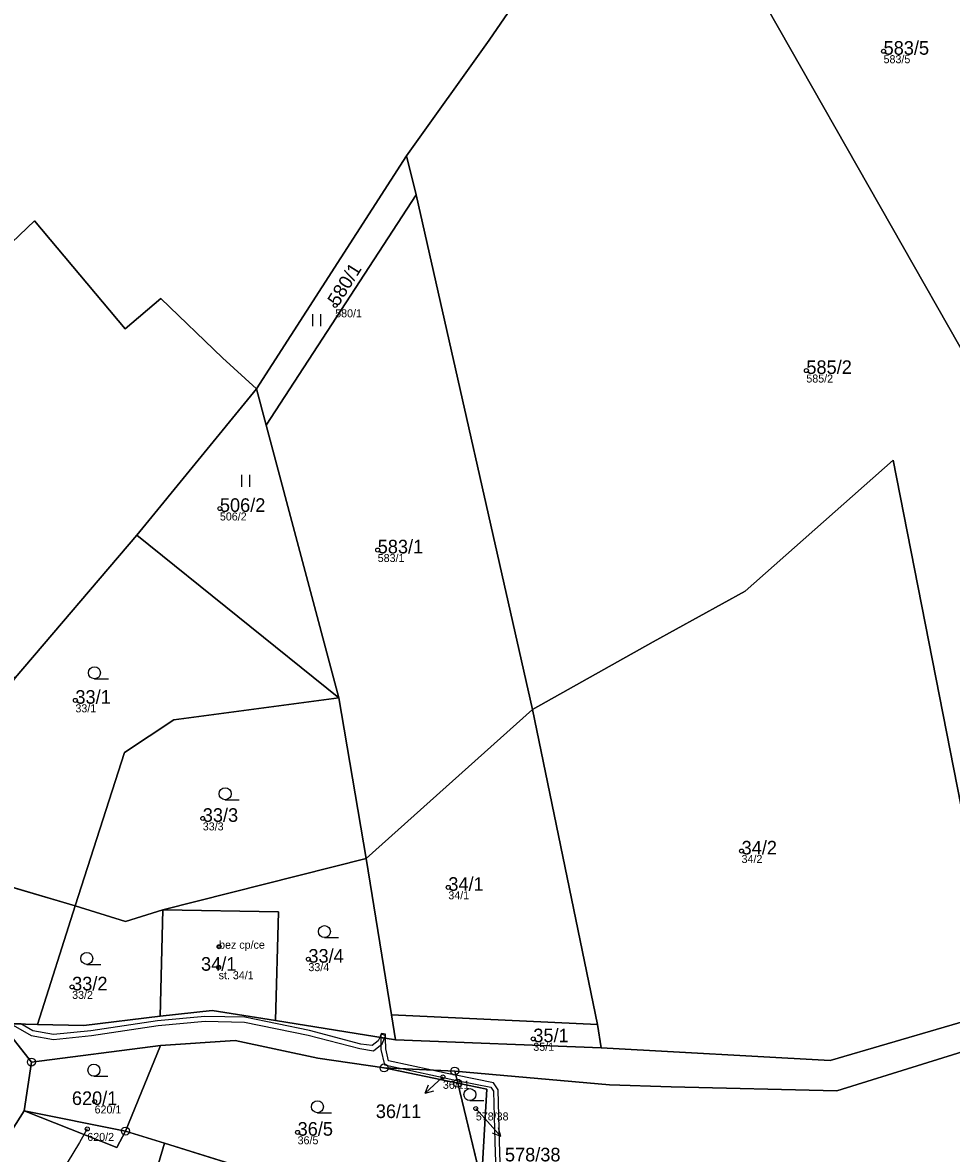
# Model space of a CAD drawing. Extents: x -680203 to -673936, y -1102717 to -1093650.
# Drawn here: x -677912.3 to -677796.1, y -1095026.5 to -1094885.2 of the extents above; entities that cross this region are included whole.
import ezdxf

# ---------------------------------------------------------------- set-up
doc = ezdxf.new("R2010")
doc.units = 0
for name, color, linetype in [('Definiční body', 7, 'Continuous'), ('Horni', 7, 'Continuous'), ('SOxx01xx_ŽSp_násyp_plocha', 7, 'Continuous'), ('SOxx02xx_Koleje_param další_Popis10', 7, 'Continuous'), ('SOxx02xx_Staničení_Popis10', 7, 'Continuous'), ('SOxxxxxx_Koleje_hlavní_body_Popis10', 7, 'Continuous'), ('SOxxxxxx_Koleje_LN_parametry_Popis10', 7, 'Continuous'), ('SOxxxxxx_Koleje_param další_Popis10', 7, 'Continuous'), ('SOxxxxxx_Osa_bod_P', 7, 'Continuous'), ('x_prac', 7, 'Continuous')]:
    doc.layers.add(name, color=color, linetype=linetype)

msp = doc.modelspace()

# ---------------------------------------------------------------- linework, layer by layer
at = {"layer": 'Definiční body'}
for centre in [(-677804.61, -1094888.76), (-677873.2, -1094920.52), (-677814.27, -1094928.67), (-677887.62, -1094945.91), (-677867.88, -1094951.1), (-677905.69, -1094969.89), (-677889.76, -1094984.65), (-677822.37, -1094988.72), (-677859.05, -1094993.26), (-677887.72, -1095000.68), (-677876.55, -1095002.24), (-677887.78, -1095003.25), (-677906.1, -1095005.71), (-677848.42, -1095012.2), (-677859.73, -1095016.95), (-677903.29, -1095020.03), (-677855.61, -1095020.9), (-677904.2, -1095023.46), (-677877.9, -1095023.88)]:
    msp.add_circle(centre, 0.25, dxfattribs=at)
at = {"layer": 'Horni'}
msp.add_lwpolyline([(-677894.74, -1094996.07), (-677895.07, -1095009.34), (-677888.57, -1095008.65), (-677880.67, -1095009.91), (-677880.27, -1094996.3)], close=True, dxfattribs=at)
at = {"layer": 'SOxx01xx_ŽSp_násyp_plocha'}
for points in [[(-677778.9, -1094919.08), (-677768.3, -1094910.6), (-677819.08, -1094848.99), (-677830.46, -1094863.47), (-677792.34, -1094930.47)], [(-677830.46, -1094863.47), (-677836.63, -1094869.55), (-677841.36, -1094875.64), (-677843.22, -1094871.74), (-677853.92, -1094887.36), (-677864.29, -1094901.84), (-677863.09, -1094906.7), (-677848.53, -1094971.01), (-677833.43, -1094962.57), (-677821.93, -1094956.23), (-677803.41, -1094939.85), (-677790.5, -1095005.64), (-677789.89, -1095008.63), (-677773.29, -1095003.69), (-677758.55, -1094992.62), (-677759.61, -1094989.5), (-677778.9, -1094919.08), (-677792.34, -1094930.47)], [(-677881.83, -1094935.49), (-677863.09, -1094906.7), (-677864.29, -1094901.84), (-677883.03, -1094930.94)], [(-677920.4, -1094919.07), (-677932.72, -1094907.08), (-677951.59, -1094922.08), (-677950, -1094924.88), (-677937.01, -1094948.08), (-677913.23, -1094967.05), (-677898, -1094949.24), (-677883.03, -1094930.94), (-677887.28, -1094927.06), (-677895.02, -1094919.67), (-677899.48, -1094923.45), (-677910.79, -1094909.94)], [(-677848.53, -1094971.01), (-677863.09, -1094906.7), (-677881.83, -1094935.49), (-677872.73, -1094969.55), (-677869.32, -1094989.66)], [(-677881.83, -1094935.49), (-677883.03, -1094930.94), (-677898, -1094949.24), (-677872.73, -1094969.55)], [(-677790.5, -1095005.64), (-677803.41, -1094939.85), (-677821.93, -1094956.23), (-677833.43, -1094962.57), (-677848.53, -1094971.01), (-677840.37, -1095010.38), (-677839.94, -1095013.3), (-677811.3, -1095014.9), (-677789.89, -1095008.63)], [(-677898, -1094949.24), (-677913.23, -1094967.05), (-677922.88, -1094980.2), (-677918.03, -1094982.42), (-677915.23, -1094983.59), (-677917.69, -1094992.06), (-677905.71, -1094995.56), (-677899.55, -1094976.4), (-677893.38, -1094972.34), (-677872.73, -1094969.55)], [(-677872.73, -1094969.55), (-677893.38, -1094972.34), (-677899.55, -1094976.4), (-677905.71, -1094995.56), (-677899.42, -1094997.53), (-677894.74, -1094996.07), (-677869.32, -1094989.66)], [(-677866.16, -1095009.21), (-677840.37, -1095010.38), (-677848.53, -1094971.01), (-677869.32, -1094989.66)], [(-677869.32, -1094989.66), (-677894.74, -1094996.07), (-677880.27, -1094996.3), (-677880.67, -1095009.91), (-677865.66, -1095012.33), (-677866.16, -1095009.21)], [(-677917.69, -1094992.06), (-677919.96, -1094999.9), (-677921.95, -1095010.17), (-677914.97, -1095010.28), (-677910.45, -1095010.38), (-677905.71, -1094995.56)], [(-677910.45, -1095010.38), (-677904.64, -1095010.54), (-677895.07, -1095009.34), (-677894.74, -1094996.07), (-677899.42, -1094997.53), (-677905.71, -1094995.56)], [(-677880.27, -1094996.3), (-677894.74, -1094996.07), (-677895.07, -1095009.34), (-677888.57, -1095008.65), (-677880.67, -1095009.91)], [(-677924.36, -1095058.62), (-677915.91, -1095029.69), (-677915.32, -1095029.92), (-677913.61, -1095023.56), (-677912.09, -1095021.18), (-677911.2, -1095015.09), (-677914.97, -1095010.28), (-677921.95, -1095010.17), (-677925.83, -1095010.12), (-677933.99, -1095010.02), (-677935.59, -1095014.62), (-677936.37, -1095015.92), (-677937.1, -1095015.77), (-677939.2, -1095020.65), (-677940.16, -1095028.83), (-677942.48, -1095040.46), (-677937.61, -1095040.54), (-677937.29, -1095047.37), (-677934.19, -1095047.55), (-677934.98, -1095058.32), (-677932.68, -1095058.59), (-677932.06, -1095056.45), (-677929.66, -1095057.12)], [(-677865.66, -1095012.33), (-677839.94, -1095013.3), (-677840.37, -1095010.38), (-677866.16, -1095009.21)], [(-677899.43, -1095023.72), (-677895.04, -1095013.03), (-677911.2, -1095015.09), (-677912.09, -1095021.18)], [(-677867.09, -1095015.83), (-677875.37, -1095014.61), (-677885.7, -1095012.4), (-677895.04, -1095013.03), (-677899.43, -1095023.72), (-677894.54, -1095025.24), (-677868.97, -1095033.18), (-677867.45, -1095032.35), (-677854.88, -1095030.03), (-677857.88, -1095017.74)], [(-677867.09, -1095015.83), (-677857.88, -1095017.74), (-677858.25, -1095016.23)], [(-677857.88, -1095017.74), (-677854.88, -1095030.03), (-677854.24, -1095018.5)], [(-677912.09, -1095021.18), (-677913.61, -1095023.56), (-677915.32, -1095029.92), (-677915.91, -1095029.69), (-677924.36, -1095058.62), (-677912.1, -1095055.64), (-677908.04, -1095047.63), (-677904.15, -1095035.92), (-677898.26, -1095037.67), (-677895.84, -1095029.6), (-677894.54, -1095025.24), (-677899.43, -1095023.72), (-677900.5, -1095025.79)], [(-677912.09, -1095021.18), (-677900.5, -1095025.79), (-677899.43, -1095023.72)], [(-677868.97, -1095033.18), (-677894.54, -1095025.24), (-677895.84, -1095029.6), (-677893.58, -1095030.28), (-677896.04, -1095038.39), (-677898.26, -1095037.67), (-677902.36, -1095051.46)]]:
    msp.add_lwpolyline(points, close=True, dxfattribs=at)
for points in [[(-678017.33, -1094852.4), (-678008.6, -1094890.78), (-677977.51, -1094940.15), (-677950, -1094924.88), (-677951.59, -1094922.08), (-677932.72, -1094907.08), (-677920.4, -1094919.07), (-677910.79, -1094909.94), (-677899.48, -1094923.45), (-677895.02, -1094919.67), (-677887.28, -1094927.06), (-677883.03, -1094930.94), (-677864.29, -1094901.84), (-677853.92, -1094887.36), (-677843.22, -1094871.74)], [(-677910.45, -1095010.38), (-677914.97, -1095010.28), (-677911.2, -1095015.09), (-677895.04, -1095013.03), (-677885.7, -1095012.4), (-677875.37, -1095014.61), (-677867.09, -1095015.83), (-677858.25, -1095016.23), (-677838.9, -1095017.92), (-677831.17, -1095018.18), (-677810.45, -1095018.67), (-677789.02, -1095012.01), (-677772.29, -1095006.61), (-677769.81, -1095005.62), (-677749.57, -1094991.06), (-677736.38, -1094980.23), (-677719.86, -1094965.55), (-677714.88, -1094955.02), (-677711.39, -1094947.37), (-677713.18, -1094940.63), (-677718.23, -1094924.45), (-677725.66, -1094911.46), (-677738.48, -1094889.05), (-677749.49, -1094877.57)], [(-677758.55, -1094992.62), (-677773.29, -1095003.69), (-677789.89, -1095008.63), (-677811.3, -1095014.9), (-677839.94, -1095013.3), (-677865.66, -1095012.33), (-677880.67, -1095009.91), (-677888.57, -1095008.65), (-677895.07, -1095009.34), (-677904.64, -1095010.54), (-677910.45, -1095010.38)], [(-677789.02, -1095012.01), (-677810.45, -1095018.67), (-677831.17, -1095018.18), (-677838.9, -1095017.92), (-677858.25, -1095016.23), (-677857.88, -1095017.74), (-677854.24, -1095018.5), (-677854.88, -1095030.03), (-677858.14, -1095032.29), (-677861.51, -1095033.65), (-677865.01, -1095034.76), (-677878.58, -1095040.28), (-677887.52, -1095043.79), (-677903.77, -1095054.03), (-677911.76, -1095068.65), (-677909.71, -1095069.07), (-677879.48, -1095041.48), (-677869.9, -1095062.53), (-677860.46, -1095057.28), (-677845.29, -1095053.06), (-677814.96, -1095044.35), (-677810.79, -1095044.52), (-677782.75, -1095044.09)]]:
    msp.add_lwpolyline(points, dxfattribs=at)
at = {"layer": 'SOxx02xx_Koleje_param další_Popis10'}
for centre, radius in [((-677911.2, -1095015.09), 0.5), ((-677911.2, -1095015.09), 0.0303), ((-677867.09, -1095015.83), 0.5), ((-677867.09, -1095015.83), 0.0303), ((-677858.25, -1095016.23), 0.5), ((-677858.25, -1095016.23), 0.0303), ((-677857.88, -1095017.74), 0.5), ((-677857.88, -1095017.74), 0.0303), ((-677899.43, -1095023.72), 0.5), ((-677899.43, -1095023.72), 0.0303)]:
    msp.add_circle(centre, radius, dxfattribs=at)
at = {"layer": 'SOxx02xx_Staničení_Popis10'}
for p, q in [((-677859.73, -1095016.95), (-677861.93, -1095019)), ((-677861.93, -1095019), (-677861.53, -1095017.95)), ((-677861.93, -1095019), (-677860.85, -1095018.68)), ((-677855.61, -1095020.9), (-677854.48, -1095022.15)), ((-677854.48, -1095022.15), (-677852.47, -1095024.38)), ((-677852.47, -1095024.38), (-677852.77, -1095023.3)), ((-677904.2, -1095023.46), (-677905.19, -1095025.13)), ((-677852.47, -1095024.38), (-677853.51, -1095023.97)), ((-677905.19, -1095025.13), (-677906.74, -1095027.7))]:
    msp.add_line(p, q, dxfattribs=at)
at = {"layer": 'SOxxxxxx_Koleje_hlavní_body_Popis10'}
for p, q in [((-677876.01, -1094923.12), (-677876.01, -1094921.62)), ((-677875.01, -1094923.12), (-677875.01, -1094921.62)), ((-677884.87, -1094943.21), (-677884.87, -1094941.71)), ((-677883.87, -1094943.21), (-677883.87, -1094941.71)), ((-677903.31, -1094967.19), (-677901.56, -1094967.19)), ((-677886.96, -1094982.3), (-677885.21, -1094982.3)), ((-677874.54, -1094999.54), (-677872.79, -1094999.54)), ((-677904.27, -1095002.89), (-677902.52, -1095002.89)), ((-677903.38, -1095016.86), (-677901.63, -1095016.86)), ((-677856.35, -1095019.91), (-677854.6, -1095019.91)), ((-677875.42, -1095021.42), (-677873.67, -1095021.42))]:
    msp.add_line(p, q, dxfattribs=at)
for centre in [(-677903.31, -1094966.44), (-677886.96, -1094981.55), (-677874.54, -1094998.79), (-677904.27, -1095002.14), (-677903.38, -1095016.11), (-677856.35, -1095019.16), (-677875.42, -1095020.67)]:
    msp.add_circle(centre, 0.75, dxfattribs=at)
at = {"layer": 'SOxxxxxx_Koleje_LN_parametry_Popis10'}
for points in [[(-677895.33, -1095010.54), (-677889.47, -1095009.98), (-677884.56, -1095010.09), (-677876.56, -1095011.74), (-677870.11, -1095013.42), (-677868.41, -1095013.68), (-677867.34, -1095012.83), (-677867.02, -1095012.11), (-677867.63, -1095012.01), (-677867.82, -1095012.45), (-677868.57, -1095013.04), (-677869.99, -1095012.84), (-677876.42, -1095011.16), (-677884.5, -1095009.49), (-677889.49, -1095009.38), (-677895.41, -1095009.94), (-677903.75, -1095011.19), (-677908.42, -1095011.67), (-677911.02, -1095011.18), (-677912.5, -1095010.33), (-677913.76, -1095010.31), (-677911.22, -1095011.76), (-677908.44, -1095012.27), (-677903.67, -1095011.79)], [(-677867.44, -1095011.58), (-677867.63, -1095012.01), (-677867.02, -1095012.11), (-677866.9, -1095011.82)], [(-677867.47, -1095011.7), (-677867.47, -1095012.04), (-677866.89, -1095012.13), (-677866.9, -1095011.62), (-677867.35, -1095011.54)]]:
    msp.add_lwpolyline(points, close=True, dxfattribs=at)
msp.add_lwpolyline([(-677852.47, -1095030.27), (-677852.65, -1095025.03), (-677852.81, -1095018.57), (-677853.38, -1095017.7), (-677858.13, -1095016.73), (-677859.18, -1095016.52), (-677861.1, -1095016.1), (-677866.53, -1095014.93), (-677866.88, -1095013.46), (-677866.89, -1095012.13), (-677867.47, -1095012.04), (-677867.48, -1095013.52), (-677867.03, -1095015.43), (-677864.69, -1095015.94), (-677859.3, -1095017.1), (-677857.97, -1095017.38), (-677853.74, -1095018.24), (-677853.41, -1095018.75), (-677853.25, -1095025.05), (-677853.07, -1095030.11)], dxfattribs=at)
at = {"layer": 'SOxxxxxx_Koleje_param další_Popis10'}
msp.add_circle((-677887.73, -1095000.68), 0.175, dxfattribs=at)
at = {"layer": 'x_prac'}
for p, q in [((-677883.03, -1094930.94), (-677864.29, -1094901.84)), ((-677863.09, -1094906.7), (-677864.29, -1094901.84)), ((-677881.83, -1094935.49), (-677863.09, -1094906.7)), ((-677848.53, -1094971.01), (-677863.09, -1094906.7)), ((-677898, -1094949.24), (-677883.03, -1094930.94)), ((-677883.03, -1094930.94), (-677881.83, -1094935.49)), ((-677872.73, -1094969.55), (-677881.83, -1094935.49)), ((-677913.23, -1094967.05), (-677898, -1094949.24)), ((-677872.73, -1094969.55), (-677898, -1094949.24)), ((-677869.32, -1094989.66), (-677872.73, -1094969.55)), ((-677848.53, -1094971.01), (-677869.32, -1094989.66)), ((-677840.37, -1095010.38), (-677848.53, -1094971.01)), ((-677894.74, -1094996.07), (-677869.32, -1094989.66)), ((-677866.16, -1095009.21), (-677869.32, -1094989.66)), ((-677905.71, -1094995.56), (-677917.69, -1094992.06)), ((-677910.45, -1095010.38), (-677905.71, -1094995.56)), ((-677894.74, -1094996.07), (-677895.07, -1095009.34)), ((-677910.45, -1095010.38), (-677914.97, -1095010.28)), ((-677911.2, -1095015.09), (-677914.97, -1095010.28)), ((-677865.66, -1095012.33), (-677880.67, -1095009.91)), ((-677865.66, -1095012.33), (-677866.16, -1095009.21)), ((-677866.16, -1095009.21), (-677840.37, -1095010.38)), ((-677840.37, -1095010.38), (-677839.94, -1095013.3)), ((-677911.2, -1095015.09), (-677895.04, -1095013.03)), ((-677895.04, -1095013.03), (-677899.43, -1095023.72)), ((-677839.94, -1095013.3), (-677865.66, -1095012.33)), ((-677912.09, -1095021.18), (-677911.2, -1095015.09)), ((-677867.09, -1095015.83), (-677858.25, -1095016.23)), ((-677857.88, -1095017.74), (-677867.09, -1095015.83)), ((-677858.25, -1095016.23), (-677857.88, -1095017.74)), ((-677854.88, -1095030.03), (-677857.88, -1095017.74)), ((-677912.09, -1095021.18), (-677899.43, -1095023.72)), ((-677894.54, -1095025.24), (-677899.43, -1095023.72)), ((-677895.84, -1095029.6), (-677894.54, -1095025.24)), ((-677894.54, -1095025.24), (-677868.97, -1095033.18))]:
    msp.add_line(p, q, dxfattribs=at)
for points in [[(-677830.46, -1094863.47), (-677792.34, -1094930.47), (-677778.9, -1094919.08)], [(-677864.29, -1094901.84), (-677853.92, -1094887.36), (-677843.22, -1094871.74)], [(-677883.03, -1094930.94), (-677887.28, -1094927.06), (-677895.02, -1094919.67), (-677899.48, -1094923.45), (-677910.79, -1094909.94), (-677920.4, -1094919.07), (-677932.72, -1094907.08), (-677951.59, -1094922.08), (-677950, -1094924.88)], [(-677789.89, -1095008.63), (-677790.5, -1095005.64), (-677803.41, -1094939.85), (-677821.93, -1094956.23), (-677833.43, -1094962.57), (-677848.53, -1094971.01)], [(-677905.71, -1094995.56), (-677899.55, -1094976.4), (-677893.38, -1094972.34), (-677872.73, -1094969.55)], [(-677894.74, -1094996.07), (-677899.42, -1094997.53), (-677905.71, -1094995.56)], [(-677880.67, -1095009.91), (-677880.27, -1094996.3), (-677894.74, -1094996.07)], [(-677769.81, -1095005.62), (-677772.29, -1095006.61), (-677789.02, -1095012.01), (-677810.45, -1095018.67), (-677831.17, -1095018.18), (-677838.9, -1095017.92), (-677858.25, -1095016.23)], [(-677895.07, -1095009.34), (-677888.57, -1095008.65), (-677880.67, -1095009.91)], [(-677789.89, -1095008.63), (-677811.3, -1095014.9), (-677839.94, -1095013.3)], [(-677895.07, -1095009.34), (-677904.64, -1095010.54), (-677910.45, -1095010.38)], [(-677867.09, -1095015.83), (-677875.37, -1095014.61), (-677885.7, -1095012.4), (-677895.04, -1095013.03)], [(-677857.88, -1095017.74), (-677854.24, -1095018.5), (-677854.88, -1095030.03)], [(-677924.36, -1095058.62), (-677915.91, -1095029.69), (-677915.32, -1095029.92), (-677913.61, -1095023.56), (-677912.09, -1095021.18)], [(-677899.43, -1095023.72), (-677900.5, -1095025.79), (-677912.09, -1095021.18)]]:
    msp.add_lwpolyline(points, dxfattribs=at)

# ---------------------------------------------------------------- texts
at = {"layer": 'Definiční body'}
for s, p in [('583/5', (-677804.61, -1094890.25)), ('580/1', (-677873.2, -1094922.01)), ('585/2', (-677814.27, -1094930.16)), ('506/2', (-677887.62, -1094947.4)), ('583/1', (-677867.88, -1094952.59)), ('33/1', (-677905.69, -1094971.38)), ('33/3', (-677889.76, -1094986.14)), ('34/2', (-677822.37, -1094990.21)), ('34/1', (-677859.05, -1094994.75)), ('bez cp/ce', (-677887.72, -1095000.93)), ('33/4', (-677876.55, -1095003.73)), ('st. 34/1', (-677887.78, -1095004.74)), ('33/2', (-677906.1, -1095007.2)), ('35/1', (-677848.42, -1095013.69)), ('36/11', (-677859.73, -1095018.44)), ('620/1', (-677903.29, -1095021.52)), ('578/38', (-677855.61, -1095022.39)), ('620/2', (-677904.2, -1095024.95)), ('36/5', (-677877.9, -1095025.37))]:
    msp.add_text(s, height=1, dxfattribs=at).set_placement(p)
at = {"layer": 'SOxxxxxx_Osa_bod_P'}
for s, p in [('583/5', (-677804.61, -1094889.19)), ('585/2', (-677814.27, -1094929.09)), ('506/2', (-677887.62, -1094946.33)), ('583/1', (-677867.88, -1094951.52)), ('33/1', (-677905.69, -1094970.31)), ('33/3', (-677889.76, -1094985.07)), ('34/2', (-677822.37, -1094989.15)), ('34/1', (-677859.05, -1094993.69)), ('34/1', (-677889.98, -1095003.68)), ('33/4', (-677876.55, -1095002.67)), ('33/2', (-677906.1, -1095006.14)), ('35/1', (-677848.42, -1095012.62)), ('620/1', (-677906.13, -1095020.46)), ('36/11', (-677868.12, -1095022.09)), ('36/5', (-677877.9, -1095024.3)), ('578/38', (-677851.97, -1095027.51))]:
    msp.add_text(s, height=1.7, dxfattribs=at).set_placement(p)
msp.add_text('580/1', height=1.7, rotation=58, dxfattribs=at).set_placement((-677872.84, -1094920.75))

doc.saveas('drawing.dxf')
